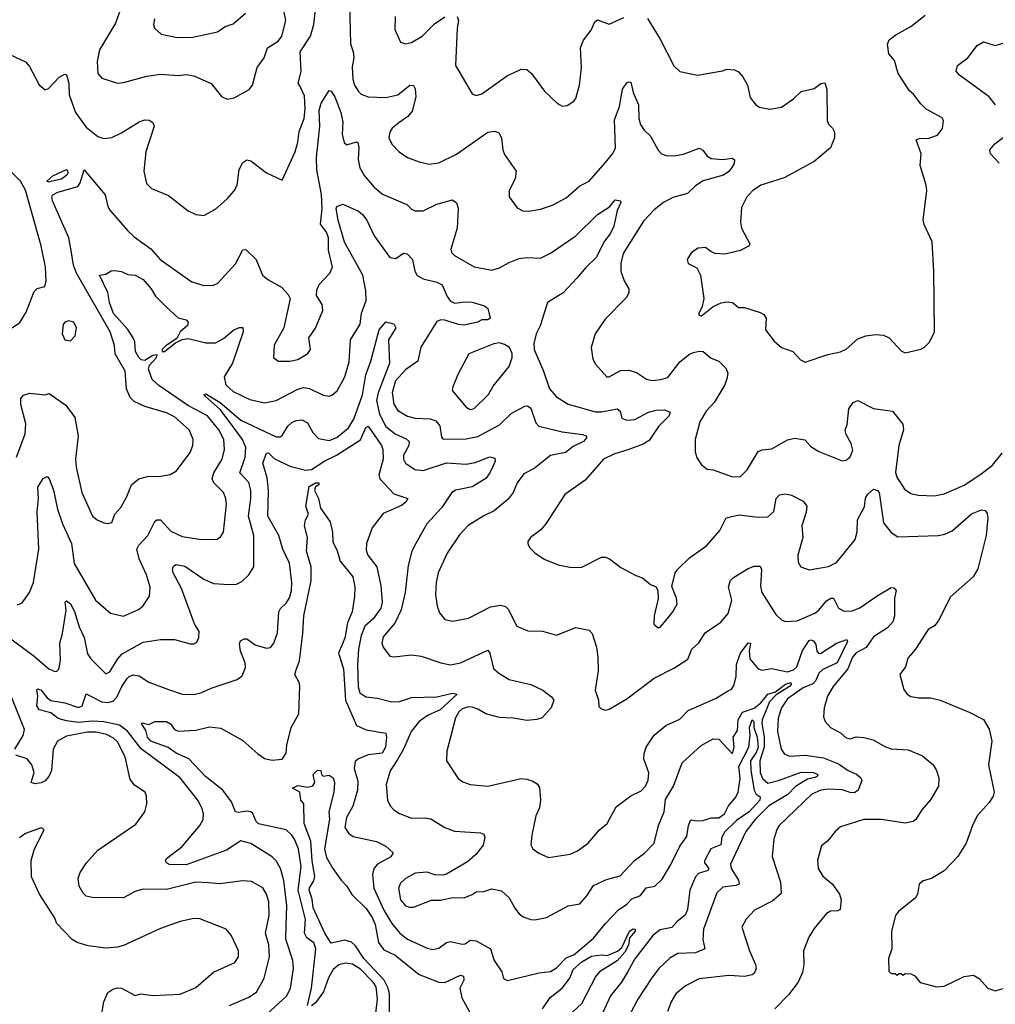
# Model space of a CAD drawing. Extents: x 1245432 to 1420865, y 606325 to 671314.
# Tile 276 of 382: x 1351495 to 1356476, y 654322 to 659349. Entities that reach past the tile are written whole.
import ezdxf

# ---------------------------------------------------------------- set-up
doc = ezdxf.new("R2010")
doc.units = 0

msp = doc.modelspace()

# ---------------------------------------------------------------- linework, layer by layer
at = {"layer": '0CON20XD'}
for points in [[(1351445, 659171.2), (1351525, 659133.1), (1351545, 659110.8), (1351595, 659015.6), (1351625, 658991.4), (1351642.4, 658997.6), (1351696.2, 659055), (1351725, 659071.2), (1351735, 659067.5), (1351745.6, 659025.6), (1351748.3, 658965), (1351779.6, 658875), (1351835, 658800.6), (1351895, 658752.9), (1351925, 658742.9), (1351965, 658747.5), (1352015, 658770.6), (1352105, 658826.7), (1352135, 658836.9), (1352155.7, 658835.7), (1352174.3, 658824.3), (1352181.4, 658805), (1352139.1, 658675), (1352129.4, 658575), (1352143.4, 658513.4), (1352167.9, 658487.9), (1352255, 658452), (1352355, 658373.8), (1352395, 658353.8), (1352435, 658348.8), (1352495, 658381.2), (1352555, 658434.2), (1352590, 658475), (1352605.7, 658505), (1352615.6, 658584.4), (1352635, 658620), (1352655, 658633.3), (1352675, 658628), (1352755, 658567.5), (1352835, 658530), (1352902.2, 658675), (1352916, 658724), (1352922.4, 658777.6), (1352947.5, 658845), (1352952.5, 658895), (1352949.7, 658959.7), (1352925, 659011.9), (1352917.8, 659025), (1352933.1, 659085), (1352927.3, 659185), (1352979.7, 659265), (1352996.3, 659323.7), (1353007.8, 659415)], [(1352021.4, 659435), (1351985, 659330.8), (1351902.1, 659195), (1351890.9, 659135), (1351894.3, 659075), (1351915, 659050), (1351995, 659025.7), (1352025, 659028.6), (1352145, 659060.6)], [(1353179.3, 659435), (1353184.6, 659225), (1353198.5, 659185), (1353200.6, 659155), (1353192.1, 659107.9), (1353196.2, 659045), (1353204.7, 659014.7), (1353225, 658982.5), (1353238.9, 658968.9), (1353275, 658954.6), (1353365, 658951.8), (1353425, 658966.1), (1353487.5, 659015), (1353505, 659013.8), (1353515, 658996.7), (1353518.2, 658955), (1353498.7, 658881.3), (1353476.5, 658855), (1353431.7, 658821.7), (1353396.7, 658795), (1353384.5, 658775), (1353380.6, 658745), (1353395, 658713.3), (1353432, 658675), (1353475.5, 658645.5), (1353535, 658623.1), (1353585, 658612.2), (1353635, 658618.9), (1353725, 658663.1), (1353885, 658775.5), (1353920.3, 658780.3), (1353941.9, 658771.9), (1353954.3, 658745), (1353961.9, 658685), (1353971.1, 658661.1), (1354029.2, 658575), (1354025, 658537.5), (1353993.8, 658475), (1353993.8, 658445), (1354035, 658388), (1354063.7, 658373.7), (1354095, 658371.5), (1354155, 658380.9), (1354215, 658401.9), (1354285, 658438.9), (1354355, 658501.4), (1354402.5, 658525), (1354485, 658618.6), (1354523.7, 658666.4), (1354536.5, 658695), (1354531.7, 658838.3), (1354557.1, 658905), (1354573.3, 658995), (1354595, 659026.7), (1354605, 659032.5), (1354615, 659030), (1354627.6, 658977.6), (1354654.6, 658915), (1354655.4, 658845), (1354665, 658814), (1354683.5, 658785), (1354715.5, 658755), (1354755, 658683.3), (1354771.2, 658665), (1354795.6, 658655.6), (1354835, 658653.8), (1354885, 658662.5), (1354965, 658692.5), (1354982.6, 658682.6), (1355005, 658651.4), (1355025, 658640.6), (1355085, 658635.6), (1355132.3, 658642.3), (1355144.1, 658634.1), (1355142.5, 658615), (1355130.6, 658595), (1355115, 658574.4), (1355088, 658555), (1354985, 658525.6), (1354945, 658500), (1354905, 658461.2), (1354828.9, 658441.1), (1354782.5, 658415), (1354735, 658378.6), (1354679.8, 658320.2), (1354575.4, 658155), (1354563.6, 658105), (1354563.5, 658065), (1354581.8, 658015), (1354604.5, 657975), (1354605.5, 657954.5), (1354591.1, 657928.9), (1354485, 657820), (1354433.3, 657745), (1354412, 657675), (1354422, 657615), (1354435, 657590), (1354492.5, 657525), (1354505, 657526), (1354562.8, 657557.2), (1354605, 657559.6), (1354645, 657547.1), (1354695, 657514.5), (1354725, 657507.5), (1354768.3, 657511.7), (1354805, 657522.9), (1354865, 657602.7), (1354915, 657641.8), (1354935, 657650.4), (1354965, 657656.9), (1354985, 657654.4), (1355025, 657620.5), (1355065, 657606)], [(1352145, 659060.6), (1352215, 659071.5), (1352305, 659064.5), (1352345, 659068.9), (1352385, 659061.9), (1352473, 659023), (1352526.1, 658956.1), (1352554.1, 658944.1), (1352589.5, 658950.5), (1352667.3, 658992.7), (1352684, 659015), (1352708.1, 659105), (1352744.2, 659155), (1352760.6, 659205), (1352815, 659239.2), (1352833.5, 659265), (1352853.5, 659345), (1352841.8, 659405)], [(1352184.1, 659354.1), (1352179.2, 659325), (1352184, 659305), (1352218, 659275), (1352298.5, 659258.5), (1352380, 659260), (1352505, 659287.1), (1352545, 659314.4), (1352585, 659327.5), (1352648.3, 659381.7)], [(1353411.4, 659365), (1353409.7, 659299.7), (1353440, 659235), (1353465, 659226), (1353495, 659232.5), (1353550, 659265), (1353612.6, 659327.4), (1353665, 659362.9)], [(1353729.2, 659365), (1353735.5, 659345.5), (1353728.5, 659305), (1353720, 659115), (1353805, 658971.2), (1353825, 658962.5), (1353855, 658970.6), (1353986.5, 659063.5), (1354017, 659077), (1354055, 659097.1), (1354085, 659094.3), (1354108.6, 659075), (1354173.8, 658983.8), (1354240.3, 658920.3), (1354265, 658906.7), (1354289.5, 658910.5), (1354325, 658932.5), (1354333.9, 658946.1), (1354354, 659015), (1354363, 659103), (1354358.6, 659205), (1354372.9, 659245), (1354413.6, 659296.4), (1354432.1, 659337.9), (1354445, 659347.5), (1354505, 659325.8), (1354580.2, 659359.8)], [(1354700.6, 659355), (1354765, 659248.8), (1354835, 659113.3), (1354865, 659083.8), (1354955, 659066.2), (1355082.7, 659087.3), (1355105, 659095.8), (1355145, 659092.5), (1355165, 659082.5), (1355187.7, 659057.7), (1355211.4, 659015), (1355225, 658952.5), (1355253.3, 658915), (1355272.7, 658902.7), (1355325, 658891.4), (1355385, 658902.9), (1355445, 658944.2), (1355485, 658982), (1355551.7, 658998.3), (1355585, 659023.3), (1355605, 659027.5), (1355616.2, 658995), (1355617.1, 658835), (1355624.2, 658815), (1355645.5, 658795.5), (1355655.8, 658775), (1355654.3, 658745.7), (1355633.8, 658695), (1355552, 658625), (1355398.7, 658541.3), (1355279.2, 658505), (1355237.1, 658475), (1355205, 658441.4), (1355180.2, 658389.8), (1355175.6, 658315), (1355180.6, 658285), (1355222.5, 658205), (1355220, 658195), (1355175, 658171.4), (1355095, 658152.5), (1355045, 658156), (1355023.3, 658165), (1354995.7, 658185.7), (1354958.3, 658181.7), (1354925, 658160), (1354902.5, 658125), (1354907.5, 658105), (1354951.7, 658081.7), (1354971.2, 658045), (1354988.8, 657925), (1354980, 657885), (1354960, 657845), (1354965, 657840), (1354975, 657837.5), (1354985, 657843.3), (1355035.7, 657884.3), (1355076.8, 657903.2), (1355105, 657908.1), (1355134.4, 657904.4), (1355165, 657878.8), (1355195, 657878.8), (1355275, 657853.8), (1355295, 657843.3), (1355306.2, 657825), (1355303.3, 657765), (1355347.2, 657707.2), (1355385, 657675.7), (1355442.5, 657655), (1355482.3, 657612.3), (1355505, 657600), (1355620.3, 657639.7), (1355685, 657652.9), (1355715, 657667.5), (1355775, 657720), (1355815, 657734.3), (1355865, 657741.4), (1355905, 657737.5), (1355933.3, 657725), (1355995, 657657.5), (1356015, 657647.5), (1356095, 657666.7), (1356115, 657676.7), (1356138.3, 657701.7), (1356165.9, 657754.1), (1356162, 658065), (1356153.8, 658215), (1356112.7, 658302.7), (1356107.7, 658327.7), (1356125.6, 658474.4), (1356123.1, 658505), (1356093.1, 658605), (1356097.5, 658665), (1356072.5, 658735), (1356088.3, 658741.7), (1356136.4, 658743.6), (1356180.7, 658759.3), (1356205.8, 658794.2), (1356212, 658835), (1356205, 658848), (1356122.3, 658892.3), (1356095, 658918.8), (1356058.7, 658968.7), (1356037.5, 658985), (1355980, 659075), (1355961.3, 659141.3), (1355932.5, 659175), (1355925.9, 659224.1), (1355934.4, 659245.6), (1355968, 659272), (1356044, 659315), (1356118.3, 659371.7)], [(1356477.1, 658915), (1356444.3, 658955), (1356292.9, 659065), (1356275.7, 659085.7), (1356282.5, 659115), (1356336.1, 659153.9), (1356382.9, 659217.1), (1356415, 659235.8), (1356475, 659218.1), (1356533.8, 659235)], [(1353036.7, 658456.7), (1353011.7, 658581.7), (1353010.7, 658645), (1353027.1, 658805), (1353024.8, 658885.2), (1353035, 658922.9), (1353075, 658987.5), (1353085, 658983.8), (1353104.4, 658955), (1353134.7, 658875), (1353144.5, 658825.5), (1353141.5, 658765), (1353152, 658722), (1353165, 658710.8), (1353215, 658726.2), (1353221.7, 658721.7), (1353226, 658696), (1353222.6, 658635), (1353231.9, 658591.9), (1353253.3, 658553.3), (1353305, 658494.5), (1353348, 658458), (1353471.2, 658405), (1353495, 658382), (1353515, 658372.9), (1353555, 658373.5), (1353625, 658407.1), (1353705, 658429.2), (1353725, 658413.8), (1353733.2, 658386.8), (1353727.9, 658285), (1353697.1, 658177.1), (1353700.2, 658160.2), (1353715.6, 658145), (1353815, 658086.4), (1353905, 658070), (1353945, 658081.5), (1353995, 658110), (1354045, 658129.4), (1354085, 658135.6), (1354155, 658131.9), (1354205, 658156.9), (1354335.3, 658244.7), (1354445, 658354), (1354506.7, 658393.3), (1354535, 658430), (1354562.5, 658425), (1354564, 658415), (1354545.6, 658375), (1354527.8, 658295), (1354510.6, 658255), (1354481.6, 658218.4), (1354438.8, 658135), (1354385, 658084.5), (1354340.4, 658029.6), (1354269.2, 657955), (1354190.4, 657905), (1354153.2, 657786.8), (1354131.9, 657745), (1354120.8, 657695), (1354122, 657665), (1354169.4, 657555), (1354199.6, 657465), (1354235, 657423.5), (1354295, 657386.4), (1354435, 657347.7), (1354465, 657347.2), (1354545, 657362.5), (1354560.8, 657350.8), (1354569.4, 657315), (1354595, 657304), (1354635, 657308.2), (1354705, 657344.7), (1354745, 657355.9), (1354787.5, 657357.5), (1354815.6, 657345.6), (1354810, 657325), (1354757.2, 657272.8), (1354708.9, 657201.1), (1354677.5, 657182.5), (1354605, 657155.3), (1354528.5, 657131.5), (1354475, 657105.8), (1354381.7, 656998.3), (1354278, 656925), (1354182, 656775), (1354155.7, 656744.3), (1354103.3, 656705), (1354090, 656685), (1354090, 656675), (1354097.5, 656655), (1354125, 656626.7), (1354172.5, 656595), (1354245, 656566.2), (1354312.3, 656552.3), (1354365, 656554), (1354465.5, 656604.5), (1354485, 656605.5), (1354506.9, 656596.9), (1354565, 656551.5), (1354640.5, 656510.5), (1354675, 656500), (1354716, 656466), (1354745, 656453.3), (1354753.4, 656433.4), (1354755.5, 656394.5), (1354734, 656305), (1354732.9, 656262.9), (1354755, 656243.3), (1354765, 656246.7), (1354786.8, 656273.2), (1354829.4, 656325), (1354851.9, 656365), (1354848.6, 656395), (1354824, 656455), (1354842.5, 656525), (1354855.6, 656544.4), (1354915, 656600.8), (1355002.9, 656665), (1355069.6, 656740.4), (1355101.9, 656805), (1355168.9, 656821.1), (1355265, 656808.6), (1355315, 656810.8), (1355345, 656838.8), (1355357.8, 656905), (1355375, 656922.9), (1355405, 656927.8), (1355435, 656922.2), (1355495, 656890), (1355513.3, 656865), (1355510.4, 656835), (1355488.2, 656765), (1355493.5, 656705), (1355467.5, 656615), (1355468.8, 656578.8), (1355483.3, 656555), (1355525, 656540), (1355625, 656556.9), (1355665, 656577.8), (1355703.8, 656625), (1355760.4, 656695), (1355770.6, 656735), (1355772.4, 656795), (1355808, 656862), (1355813.1, 656906.9), (1355825, 656926.9), (1355855, 656951.4), (1355875, 656946), (1355882.9, 656935), (1355905, 656780), (1355945, 656731.4), (1355979.1, 656709.1), (1356185, 656715.6), (1356218, 656722), (1356255, 656740), (1356355, 656825.4), (1356405, 656847.1), (1356425, 656843.8), (1356435, 656827.5), (1356437.8, 656805), (1356429.4, 656715), (1356386.4, 656545), (1356362.2, 656505), (1356247.8, 656402.2), (1356185, 656278.8), (1356165.4, 656254.6), (1356132.9, 656235), (1356069.2, 656135), (1356030, 656090), (1356018, 656045), (1355988.8, 656005), (1356008.8, 655928.8), (1356026.7, 655905), (1356045, 655894.2), (1356085, 655886), (1356145.9, 655885.9), (1356194.1, 655874.1), (1356343, 655813), (1356415, 655776.7), (1356445, 655727.5), (1356457.5, 655665), (1356440.8, 655545), (1356470.8, 655405), (1356465.4, 655384.6), (1356445, 655352), (1356384.2, 655285), (1356359.2, 655235), (1356327.5, 655145), (1356285, 655076.2), (1356215, 655003.3), (1356150, 654965), (1356108.3, 654951.7), (1356086.7, 654935), (1356078, 654885), (1356068, 654865), (1355981.2, 654795), (1355966, 654775), (1355946.2, 654695), (1355947.5, 654605), (1355930, 654555), (1355931.7, 654491.7), (1355945, 654480), (1355965, 654480), (1355975, 654470), (1355985, 654480), (1355995, 654480), (1356005, 654470), (1356015, 654480), (1356045, 654477.5), (1356065, 654467.5), (1356093, 654433), (1356175, 654411.2), (1356215, 654414), (1356316.8, 654463.2), (1356365, 654470), (1356395, 654451.2), (1356437.5, 654405), (1356475, 654390), (1356535, 654407.5)], [(1356495, 658616), (1356450.8, 658665), (1356448.6, 658685), (1356474.4, 658715), (1356552.5, 658775)], [(1351443, 657767), (1351496.9, 657803.1), (1351528.6, 657855), (1351568.6, 657961.4), (1351585, 657976.2), (1351623, 657987), (1351631.2, 658015), (1351626.7, 658085), (1351605.4, 658195), (1351525, 658478.8), (1351500, 658525), (1351449.2, 658575)], [(1351478.9, 657115), (1351523.8, 657235), (1351526.2, 657285), (1351500.9, 657385), (1351501.1, 657415), (1351515, 657432.5), (1351547.6, 657442.4), (1351625, 657433.8), (1351645, 657440), (1351731.7, 657381.7), (1351777.2, 657317.2), (1351793.6, 657225), (1351780.5, 657105), (1351783.6, 657065), (1351813.3, 656935), (1351867.5, 656815), (1351891.2, 656795), (1351925, 656780), (1351945, 656776), (1351965, 656781.2), (1351981.9, 656825), (1352012.4, 656857.6), (1352042.7, 656915), (1352066.7, 656975), (1352104, 657005), (1352155, 657017.8), (1352205, 657017.1), (1352263.2, 657026.8), (1352296, 657045), (1352365, 657138.8), (1352380, 657175), (1352381.1, 657205), (1352361.1, 657255), (1352285, 657321.2), (1352245, 657342), (1352133.7, 657373.6), (1352080.2, 657400.2), (1352060.2, 657420.2), (1352040.6, 657465), (1352033.6, 657555), (1351983.1, 657643.1), (1351979.4, 657685), (1351958, 657755), (1351784.8, 658054.8), (1351770.2, 658095), (1351759.6, 658159.6), (1351747, 658235), (1351662.2, 658425), (1351659.4, 658445), (1351665.4, 658455), (1351690.8, 658469.2), (1351792.2, 658497.8), (1351804.7, 658515.3), (1351825, 658583.3), (1351931.4, 658455), (1351944.5, 658395), (1351955, 658376), (1352045, 658273.1), (1352080.1, 658240.1), (1352165, 658178.6), (1352212, 658125), (1352375, 658011.4), (1352435, 657992.5), (1352485, 657994.3), (1352506.6, 658003.4), (1352597.3, 658102.7), (1352635, 658174), (1352650, 658175), (1352702.9, 658125), (1352735, 658044.4), (1352761.9, 658021.9), (1352832.7, 657982.7), (1352866, 657946), (1352876.7, 657925), (1352843.1, 657775), (1352795, 657687.5), (1352791.2, 657625), (1352815, 657606), (1352875, 657605.6), (1352915, 657614.4), (1352966, 657644), (1352980, 657665), (1352971.4, 657725), (1353005, 657774), (1353043.1, 657865), (1353039.2, 657895), (1353010.3, 657940.3), (1353012.1, 657967.9), (1353023.4, 657996.6), (1353078.8, 658055), (1353092.5, 658085), (1353071.7, 658171.7), (1353071.8, 658235), (1353061.5, 658265), (1353030.7, 658305), (1353040.3, 658385), (1353036.7, 658456.7)], [(1351645, 658519.2), (1351633.8, 658525), (1351665, 658551.2), (1351735, 658583.8), (1351738.7, 658578.7), (1351741.1, 658565), (1351735.4, 658555), (1351708.6, 658535), (1351655, 658522.2), (1351645, 658519.2)], [(1351485, 656360.8), (1351508.7, 656371.3), (1351545, 656423.8), (1351565.5, 656475), (1351592.7, 656645), (1351584, 656836), (1351592.2, 656905), (1351588.3, 656961.7), (1351615, 657006.2), (1351635, 657016), (1351645.6, 657005.6), (1351667.3, 656947.3), (1351689.1, 656849.1), (1351713.6, 656775), (1351759.2, 656675), (1351773.3, 656573.3), (1351881.9, 656385), (1351958.9, 656318.9), (1352025, 656303.3), (1352102.1, 656337.9), (1352124.4, 656355), (1352158.9, 656405), (1352161.1, 656451.1), (1352143.4, 656515), (1352105, 656595.7), (1352093.6, 656645), (1352103.8, 656666.2), (1352149.2, 656715), (1352185, 656786.9), (1352195, 656795.6), (1352215, 656795.6), (1352267.7, 656737.7), (1352325, 656710.5), (1352424.2, 656695.8), (1352502.7, 656697.3), (1352521.2, 656708.8), (1352535, 656732.5), (1352551.1, 656875), (1352547.7, 656905), (1352535.3, 656935.3), (1352486.5, 656985), (1352478.8, 657005), (1352486.8, 657035), (1352528.2, 657105), (1352541.3, 657155), (1352537.5, 657205), (1352511.9, 657255), (1352455, 657326.1), (1352357.7, 657377.7), (1352205, 657480.8), (1352172.4, 657512.4), (1352153.5, 657565), (1352158.1, 657585), (1352194.5, 657625), (1352197.4, 657637.4), (1352175.8, 657635), (1352135, 657608.5), (1352115, 657612.9), (1352104.2, 657624.2), (1352086, 657655), (1352082.8, 657705), (1352075.4, 657725.4), (1352047.3, 657767.3), (1351975, 657848.5), (1351954, 657905), (1351945.5, 657955.5), (1351902.5, 658045), (1351935, 658050), (1351963, 658067), (1351981.7, 658068.3), (1352015, 658063.8), (1352048, 658048), (1352085, 658045.2), (1352125, 658022.9), (1352166.1, 657975), (1352187.9, 657937.9), (1352242.4, 657882.4), (1352305, 657827), (1352345, 657816.2), (1352356, 657805), (1352352.5, 657787.5), (1352314.7, 657755), (1352298.1, 657721.9), (1352243.3, 657685), (1352223.2, 657665), (1352222, 657655), (1352235, 657655.6), (1352290, 657700), (1352325, 657715.4), (1352355, 657720.6), (1352445, 657698.6), (1352495, 657698.6), (1352535, 657720.6), (1352588, 657765), (1352617.5, 657777.5), (1352635, 657776.7), (1352635.7, 657755.7), (1352581.2, 657595), (1352540, 657525), (1352547.1, 657485), (1352585, 657450.8), (1352670.1, 657410.1), (1352745, 657392.3), (1352805, 657403.9), (1352915, 657462), (1352945, 657470.7), (1352975, 657466.8), (1353045, 657432.5), (1353075, 657426.9), (1353088.7, 657431.3), (1353115.4, 657454.6), (1353155, 657526.2), (1353177.6, 657602.4), (1353184.6, 657715), (1353233.5, 657795), (1353239.6, 657850.4), (1353263.9, 657915), (1353262.6, 657965), (1353247.7, 658045), (1353153.5, 658213.5), (1353120.4, 658325), (1353110.8, 658385), (1353115, 658396), (1353145, 658406.7), (1353225, 658371.4), (1353245.6, 658355), (1353267.3, 658325), (1353304.4, 658245), (1353385, 658135.7), (1353415, 658130.6), (1353455, 658157.5), (1353474.1, 658154.1), (1353501.2, 658125), (1353512.9, 658065), (1353523.8, 658043.8), (1353555, 658025.5), (1353625, 658009.6), (1353651.9, 657995), (1353677.8, 657935), (1353695, 657912.7), (1353717.5, 657902.5), (1353765, 657909.1), (1353805, 657906.5), (1353868.9, 657888.9)], [(1353868.9, 657888.9), (1353886, 657875), (1353896.7, 657825), (1353885, 657816.7), (1353855, 657815.8), (1353833.3, 657805), (1353765, 657789.6), (1353735, 657792.9), (1353665, 657815.3), (1353645, 657817.2), (1353625, 657808.8), (1353543.4, 657676.6), (1353528.1, 657605), (1353466.9, 657563.1), (1353413.9, 657505), (1353397.1, 657445), (1353405, 657385.7), (1353425, 657352.9), (1353474.4, 657324.4), (1353515, 657314.2), (1353591.1, 657311.1), (1353620.6, 657300.6), (1353640.4, 657275), (1353648.1, 657218.1), (1353655, 657208.8), (1353665, 657207.1), (1353775, 657208.2), (1353835, 657220.4), (1353945, 657279.7), (1354005, 657337.9), (1354073.9, 657376.1), (1354087.4, 657377.4), (1354104.3, 657365), (1354130.8, 657290.8), (1354145, 657274.5), (1354265, 657244.7), (1354371.1, 657231.1), (1354386.2, 657225), (1354390, 657215), (1354372.9, 657195), (1354320.5, 657169.5), (1354281, 657139), (1354205, 657124.2), (1354122.3, 657057.7), (1354069.5, 657030.5), (1354034.5, 656985), (1354014.4, 656935), (1353988.5, 656901.5), (1353918.1, 656841.9), (1353865, 656816.5), (1353785, 656766.5), (1353741, 656719), (1353677.5, 656625), (1353631.5, 656525), (1353620.8, 656475), (1353617.3, 656415), (1353626.7, 656355), (1353638.8, 656321.2), (1353665, 656285.8), (1353705, 656278.1), (1353786.7, 656293.3), (1353899.2, 656350.8), (1353949.5, 656359.5), (1353975, 656353.3), (1353989.2, 656339.2), (1354033.3, 656253.3), (1354089.3, 656229.3), (1354165, 656226.9), (1354235, 656206), (1354334.6, 656245.4), (1354402, 656232), (1354418, 656215), (1354440.6, 656145), (1354447.1, 656095), (1354448.1, 656025), (1354433.3, 655925), (1354450.8, 655875), (1354452, 655842), (1354461.7, 655831.7), (1354485, 655823.3), (1354505, 655828.8), (1354595, 655881.2), (1354735, 655986.5), (1354835, 656038.1), (1354906.1, 656083.9), (1354926.9, 656135), (1354962, 656168), (1354995, 656218.8), (1355075, 656272.5), (1355112, 656318), (1355131.2, 656385), (1355113.1, 656453.1), (1355124.5, 656485), (1355139.3, 656500.7), (1355215, 656547.7), (1355245, 656558.9), (1355275, 656558.8), (1355282.6, 656542.6), (1355276.7, 656456.7), (1355284.6, 656425), (1355355, 656312.9), (1355385, 656285.7), (1355405, 656277.1), (1355465, 656279.4), (1355555, 656319.2), (1355575.7, 656334.3), (1355615, 656381.9), (1355635.8, 656395.8), (1355650, 656395), (1355675, 656343.8), (1355705, 656329.2), (1355745, 656330.8), (1355785, 656345.6), (1355872.2, 656407.8), (1355945, 656449.2), (1355958.6, 656448.6), (1355970, 656435), (1355961.4, 656395), (1355961.2, 656305), (1355952.4, 656275), (1355925.5, 656244.5), (1355855, 656198.2), (1355816.2, 656143.9), (1355765, 656116), (1355746.2, 656095), (1355723.5, 656035), (1355647.5, 655945), (1355619.2, 655895), (1355602.9, 655835), (1355598.8, 655788.8), (1355608, 655765), (1355634.5, 655734.5), (1355685, 655708.1), (1355715, 655682.7), (1355735, 655677.8), (1355765, 655686.7), (1355805, 655684.4), (1355852, 655672), (1355915, 655635.7), (1355945, 655627.1), (1356030.3, 655620.3), (1356105, 655591.1), (1356159.4, 655545), (1356176.5, 655515), (1356187.6, 655477.6), (1356185.4, 655435), (1356144.7, 655365.3), (1356100.6, 655315), (1356070, 655265), (1356056.7, 655255), (1356015, 655246.7), (1355895, 655265.5), (1355805, 655265.5), (1355685, 655227.5), (1355658, 655205), (1355619.2, 655155), (1355588.9, 655131.1), (1355567.6, 655057.6), (1355571.8, 655015), (1355596.3, 654976.4), (1355645, 654934.6), (1355680.7, 654885), (1355689.6, 654855), (1355683.5, 654806.5), (1355671.5, 654798.5), (1355635, 654797.2), (1355614.4, 654785.6), (1355551.1, 654708.9), (1355524.2, 654665), (1355497.1, 654595), (1355498.6, 654525), (1355491.4, 654485), (1355470, 654435), (1355420.2, 654369.8), (1355351.1, 654298.9)], [(1351425, 656206.9), (1351569.5, 656099.5), (1351644.4, 656035), (1351675, 656021.9), (1351685, 656022.5), (1351695, 656033.3), (1351703.4, 656076.6), (1351700, 656165), (1351714.5, 656215), (1351732.9, 656335), (1351727.5, 656375), (1351735, 656382.5), (1351755, 656366.7), (1351775, 656328), (1351799.7, 656249.7), (1351825.3, 656195), (1351841.7, 656111.7), (1351858.2, 656085), (1351935, 656009.4), (1351955, 656019.2), (1351995.3, 656084.7), (1352019.2, 656110.8), (1352125, 656170.5), (1352214.3, 656184.3), (1352285, 656184.2), (1352365, 656162.9), (1352385, 656162), (1352399.1, 656170.9), (1352409.2, 656195), (1352411.4, 656225), (1352388.1, 656265), (1352320.9, 656445), (1352278.6, 656525), (1352275.8, 656544.2), (1352280.9, 656559.1), (1352295, 656567.1), (1352339.2, 656559.2), (1352435, 656491.8), (1352485, 656471.1), (1352565, 656465.6), (1352603, 656467), (1352629.8, 656480.2), (1352664.6, 656515.4), (1352690.5, 656555), (1352690.6, 656715), (1352664.2, 656815), (1352676.2, 656903.8), (1352675.2, 656945.2), (1352665, 656985.6), (1352620, 657035), (1352646.3, 657115), (1352650, 657165), (1352632.8, 657205), (1352562.2, 657302.2), (1352519.6, 657359.6), (1352444, 657425), (1352437.5, 657435), (1352445, 657438), (1352518.9, 657395), (1352625, 657304.3), (1352805, 657218.9), (1352825, 657219.6), (1352835, 657226.5), (1352865, 657274.4), (1352885, 657292.2), (1352907.2, 657302.8), (1352935, 657305.6), (1352965, 657290), (1352991.1, 657241.1), (1353021.1, 657211.1), (1353075, 657200.3), (1353114.5, 657215), (1353174.7, 657265), (1353201.4, 657308.6), (1353245, 657434.4), (1353262.1, 657535), (1353288.8, 657605), (1353330.4, 657765), (1353365, 657806), (1353405, 657795.8), (1353415.5, 657775.5), (1353378.6, 657715), (1353383.5, 657595), (1353324.7, 657444.7), (1353317, 657405), (1353331.5, 657335), (1353365, 657271.8), (1353412.7, 657235), (1353469, 657209), (1353483.8, 657195), (1353482.1, 657175), (1353454.5, 657125), (1353455.6, 657105), (1353465.7, 657085), (1353512.9, 657052.9), (1353555, 657047.2), (1353675, 657086.8), (1353775, 657079.1), (1353821.2, 657088.8), (1353895, 657117.1), (1353920.7, 657110.7), (1353922, 657095), (1353914.3, 657075), (1353896.2, 657035), (1353875, 657007.3), (1353805.7, 656964.3), (1353747.4, 656952.6), (1353722.4, 656947.6), (1353701.4, 656935), (1353650.9, 656859.1), (1353574.5, 656775), (1353516.9, 656675), (1353497.8, 656635), (1353478.3, 656561.7), (1353463.8, 656425), (1353443.6, 656336.4), (1353411.3, 656268.7), (1353351.5, 656198.5), (1353343.8, 656165), (1353351.1, 656145), (1353385, 656099.2), (1353405, 656095.6), (1353495, 656105.4), (1353545, 656100), (1353645, 656065.6), (1353694.3, 656055.7), (1353745, 656064.6), (1353885, 656129.2), (1353895.4, 656115.4), (1353915, 656036.7), (1353942, 656012), (1353995, 655979.4), (1354105, 655954.4), (1354165.5, 655925.5), (1354210.9, 655890.9), (1354222, 655875), (1354207.8, 655835), (1354163.1, 655785), (1354135, 655775.3), (1354085, 655770.6), (1354015, 655782.9), (1353945, 655786.1), (1353875, 655804.6), (1353835, 655829.1), (1353805, 655839.4), (1353785, 655840.3), (1353755, 655830.4), (1353737.5, 655815), (1353720, 655785), (1353676, 655615), (1353673.8, 655565), (1353733.3, 655475), (1353757.3, 655457.3), (1353794.4, 655444.4), (1353885, 655435.6), (1354055.9, 655474.1), (1354085, 655472), (1354115, 655461.2), (1354137, 655447), (1354148.7, 655428.7), (1354154.3, 655365), (1354149.4, 655325), (1354130.5, 655285), (1354109.2, 655185), (1354104.1, 655135.9), (1354115, 655116.2), (1354145, 655093.3), (1354195, 655072), (1354305, 655088.6), (1354343.8, 655105), (1354398, 655145), (1354455, 655213.3), (1354493.8, 655245), (1354540.2, 655329.8), (1354615, 655385.7), (1354668.7, 655411.3), (1354690, 655435), (1354703, 655467), (1354706.9, 655503.1), (1354681.4, 655575), (1354682.7, 655602.7), (1354693.1, 655635), (1354733.8, 655696.2), (1354793.8, 655746.2), (1354865, 655778.1), (1354908.3, 655821.7), (1355047.2, 655882.8), (1355108.7, 655921.3), (1355128.8, 655931.2), (1355141.2, 655948.8), (1355153.2, 655995), (1355155, 656058), (1355175.6, 656115), (1355215, 656168), (1355225.7, 656165), (1355220, 656125), (1355223.3, 656085), (1355265, 656034.3), (1355285, 656027.1), (1355335, 656036.7), (1355415, 656018.6), (1355445, 656029.2), (1355462, 656045), (1355492.3, 656127.7), (1355525, 656178.9), (1355535, 656182.9), (1355548.5, 656178.5), (1355559.2, 656159.2), (1355565, 656124.5), (1355574, 656114), (1355583.6, 656113.6), (1355665.9, 656165), (1355718, 656185), (1355721.1, 656175), (1355669.3, 656065), (1355595, 656032.1), (1355575, 656012.2), (1355560.1, 655975), (1355545, 655958), (1355495, 655937.2), (1355415, 655881.3), (1355384.2, 655835.8), (1355367.7, 655782.3), (1355364.6, 655715), (1355383.1, 655625), (1355399.3, 655599.3), (1355425, 655588.8), (1355505, 655594.7), (1355599.7, 655579.7), (1355675, 655550), (1355725.6, 655515), (1355767.2, 655497.2), (1355788.8, 655478.8), (1355794.6, 655464.6), (1355776.5, 655415), (1355757.6, 655402.4), (1355735, 655403.3), (1355695, 655417), (1355625, 655420.6), (1355585, 655414.7), (1355539.2, 655395), (1355372.9, 655235), (1355360.6, 655215), (1355345.5, 655165), (1355336.4, 655076.4), (1355379.1, 654945), (1355382.3, 654887.7), (1355339.7, 654850.3), (1355246.9, 654803.1), (1355204.1, 654755.9), (1355182.7, 654715), (1355221.1, 654595), (1355252.2, 654525), (1355254.4, 654505), (1355245, 654480), (1355235, 654472.2), (1355195, 654463.2), (1355115, 654469.6), (1354965, 654452.3), (1354894.3, 654415.7), (1354845.5, 654375), (1354821.2, 654335), (1354802.9, 654285)], [(1351755, 657710), (1351779.2, 657735), (1351785.7, 657775), (1351771.2, 657805), (1351745, 657812), (1351726, 657804), (1351718, 657792), (1351711.9, 657745), (1351725, 657714), (1351755, 657710)], [(1353795, 657359.4), (1353815, 657363.1), (1353888.2, 657435), (1353912.1, 657477.9), (1353995, 657578.8), (1354010, 657625), (1354009.2, 657645), (1353996, 657675), (1353970.9, 657690.9), (1353945, 657698.9), (1353915.9, 657694.1), (1353787.5, 657642.5), (1353732.4, 657537.6), (1353706, 657475), (1353704, 657455), (1353775, 657370), (1353795, 657359.4)], [(1355065, 657606), (1355100, 657570), (1355110, 657545), (1355105.6, 657515), (1355094.4, 657485), (1355041.1, 657395), (1354999.4, 657350.6), (1354966.9, 657295), (1354944.3, 657205), (1354944, 657145), (1354951.2, 657115), (1354976.1, 657076.1), (1355005, 657053.3), (1355035, 657051.2), (1355135, 657015.8), (1355175, 657017.5), (1355209.8, 657050.2), (1355266.2, 657145), (1355285, 657153.1), (1355335, 657158.5), (1355415, 657203.3), (1355453, 657213), (1355503.2, 657203.2), (1355535, 657169.2), (1355575, 657144.3), (1355695, 657096.7), (1355715, 657100), (1355735, 657117.5), (1355749.5, 657150.5), (1355740, 657185), (1355712.5, 657235), (1355710, 657255), (1355719.4, 657280.6), (1355728.3, 657361.7), (1355750, 657395), (1355775, 657404.2), (1355855, 657363.3), (1355950.6, 657350.6), (1356003.7, 657283.7), (1356007.8, 657255), (1355982.9, 657175), (1355967.2, 657037.2), (1355974.1, 657014.1), (1356012, 656952), (1356045, 656930), (1356082.1, 656922.1), (1356165, 656918.2), (1356215, 656927.5), (1356316.9, 656973.1), (1356402.2, 657027.8), (1356462, 657075), (1356511.2, 657135)], [(1352737.3, 654252.7), (1352860, 654365), (1352878.5, 654405), (1352893.8, 654505), (1352890, 654545), (1352854.2, 654655), (1352856, 654724), (1352858.7, 654825), (1352844.4, 654954.4), (1352826.7, 655015), (1352804, 655054), (1352784.3, 655075), (1352675, 655143.3), (1352625, 655156.7), (1352551, 655109), (1352345, 655034.8), (1352260, 655035), (1352244, 655045), (1352240, 655055), (1352244.5, 655065.5), (1352325, 655128), (1352415.7, 655235), (1352431.9, 655265), (1352433.1, 655295), (1352425.6, 655325), (1352404.1, 655364.1), (1352315, 655477.7), (1352175, 655582.1), (1352115, 655626.9), (1352045, 655715.7), (1352005, 655747), (1351925.2, 655764.8), (1351865, 655767.3), (1351795, 655760.5), (1351735, 655769.8), (1351691.2, 655781.2), (1351655, 655810.9), (1351595, 655825.4), (1351582.4, 655845), (1351587.6, 655895), (1351582.3, 655927.7), (1351588, 655932), (1351605, 655926.1), (1351635.8, 655885.8), (1351653.7, 655873.7), (1351725, 655861.4), (1351795, 655836.8), (1351815, 655845.6), (1351835, 655907.5), (1351915, 655866.9), (1351946.8, 655863.2), (1351975, 655872), (1351990.5, 655889.5), (1352016.1, 655945), (1352043.7, 655985), (1352055, 655996.4), (1352075, 656003.4), (1352105, 655998.5), (1352155, 655967.3), (1352255, 655928.8), (1352325, 655904.6), (1352385, 655904.5), (1352425, 655913.1), (1352473.6, 655936.4), (1352605, 655980), (1352631.7, 655998.3), (1352648.8, 656041.2), (1352645.6, 656065), (1352621.8, 656125), (1352617.6, 656162.4), (1352622.4, 656177.6), (1352642.1, 656187.9), (1352655, 656187.1), (1352697.3, 656157.3), (1352755, 656139.5), (1352776.4, 656143.6), (1352793.1, 656165), (1352810.7, 656219.3), (1352818.2, 656325), (1352826.7, 656343.3), (1352855, 656369.4), (1352872.4, 656397.6), (1352882.7, 656435), (1352884.7, 656475), (1352872.5, 656575), (1352838.5, 656645), (1352818, 656715), (1352762.5, 656815), (1352764.8, 656945), (1352759.6, 657010.4), (1352736.5, 657085), (1352755, 657135.5), (1352765, 657138), (1352795, 657109.2), (1352875, 657069.7), (1352955, 657049), (1352985, 657051.7), (1353053, 657097), (1353112.7, 657125), (1353235, 657204.5), (1353263.1, 657266.9), (1353275, 657273.8), (1353341.6, 657175), (1353349.2, 657155), (1353351.2, 657105), (1353329.4, 657025), (1353334.6, 657005), (1353405, 656928.1), (1353476.2, 656905), (1353466.2, 656885), (1353445, 656868.7), (1353351.5, 656828.5), (1353294.3, 656755), (1353266.7, 656675), (1353265, 656640), (1353273.1, 656615), (1353319.2, 656555), (1353338.8, 656458.8), (1353346.5, 656375), (1353339.7, 656345), (1353299.6, 656290.4), (1353257.4, 656252.6), (1353238.4, 656205), (1353224.3, 656135), (1353219.4, 656055), (1353222.9, 655942.9), (1353231.9, 655911.9), (1353261.9, 655891.9), (1353322.5, 655885), (1353395.6, 655865.6), (1353435, 655868.5), (1353495, 655889.1), (1353625, 655892.4), (1353705, 655910), (1353728.8, 655905), (1353641.6, 655825), (1353581.3, 655798.7), (1353533.9, 655765), (1353494.2, 655715), (1353455.2, 655624.8), (1353421.6, 655568.4), (1353386.1, 655513.9), (1353366.7, 655445), (1353373.1, 655365), (1353387.1, 655335), (1353404.6, 655314.6), (1353435, 655295.6), (1353495, 655272.5), (1353565, 655274.4), (1353595, 655268.1), (1353666.2, 655225), (1353715.5, 655205.5), (1353848.1, 655198.1), (1353865, 655190), (1353870.8, 655175), (1353861.9, 655135), (1353824, 655086), (1353781.2, 655048.8), (1353675, 654986), (1353655, 654980.8), (1353615, 654982.9), (1353575, 654995.7), (1353515, 654990.9), (1353465.2, 654964.8), (1353439.9, 654940.1), (1353428.5, 654915), (1353440, 654855), (1353465.7, 654825), (1353485, 654817.5), (1353505, 654818.2), (1353597, 654853), (1353645, 654854.3), (1353705, 654866.9), (1353765, 654865.8), (1353805, 654882.5), (1353825, 654895.8), (1353865, 654897.5), (1353905, 654911.4), (1353955, 654900.8), (1353995, 654865.8), (1354022.4, 654812.4), (1354045, 654784), (1354065, 654768), (1354104.2, 654754.2), (1354125, 654752.5), (1354185, 654765.6), (1354295.5, 654824.5), (1354354.6, 654835.4), (1354391.1, 654875), (1354425, 654928.1), (1354491.3, 654958.7), (1354561.5, 654978.5), (1354634, 655056), (1354685, 655094), (1354735, 655143.8), (1354756.1, 655235), (1354784.7, 655305), (1354792.8, 655367.2), (1354832.4, 655435), (1354878.1, 655555), (1354975, 655643.1), (1355035, 655677.5), (1355065, 655676.2), (1355135, 655600), (1355143.1, 655636.9), (1355138.4, 655685), (1355160.2, 655719.8), (1355162.7, 655775), (1355185, 655812.7), (1355245, 655834.7), (1355278.9, 655861.1), (1355314.3, 655905.7), (1355353.3, 655916.7), (1355405, 655956.8), (1355432.5, 655965), (1355434.4, 655955), (1355425, 655943.8), (1355357.7, 655902.3), (1355323.9, 655866.1), (1355286.4, 655775), (1355283.3, 655755), (1355296.8, 655686.8), (1355296.4, 655635), (1355273.6, 655565), (1355274.9, 655505), (1355288, 655475), (1355315, 655451.1), (1355375, 655466.6), (1355485, 655507.8), (1355547.5, 655505), (1355569.5, 655495), (1355566.2, 655485), (1355555, 655479.7), (1355518, 655472), (1355456.5, 655433.5), (1355417.5, 655392.5), (1355320, 655335), (1355250.4, 655265), (1355201.9, 655205), (1355123.4, 655036.6), (1355126.9, 655015), (1355165.4, 654955), (1355168.1, 654935), (1355152, 654928), (1355085, 654920.4), (1355055, 654890.8), (1354986.8, 654705), (1354983.5, 654653.5), (1354992.9, 654605), (1354945, 654584.3), (1354855, 654580.9), (1354815, 654558.1), (1354758.9, 654505), (1354722.6, 654457.4), (1354651.9, 654348.1), (1354613.6, 654276.4)], [(1352964.4, 654315), (1352984.4, 654405), (1353007.5, 654605), (1352997.1, 654635), (1352962.1, 654662.1), (1352948.9, 654685), (1352954, 654755), (1352917, 654905), (1352933, 655025), (1352918.4, 655115), (1352899.1, 655165), (1352885, 655186.2), (1352855, 655212.7), (1352715, 655243.3), (1352702.9, 655255), (1352685.7, 655295.7), (1352674.8, 655304.8), (1352655, 655307.8), (1352610.8, 655300.8), (1352597.5, 655305), (1352576.2, 655355), (1352531.8, 655415), (1352443.2, 655485), (1352359.2, 655575), (1352294.9, 655604.9), (1352253.9, 655633.9), (1352164.3, 655665), (1352148.4, 655685), (1352139.5, 655719.5), (1352118, 655755), (1352121.1, 655758.9), (1352155, 655750.8), (1352185, 655765.7), (1352245, 655765.8), (1352265, 655754), (1352286, 655725), (1352305, 655715.7), (1352395, 655721.4), (1352465, 655738.1), (1352521.9, 655731.9), (1352635, 655668.1), (1352710.5, 655600.5), (1352745, 655577.7), (1352785, 655567.7), (1352835, 655573.1), (1352855, 655603.3), (1352858.8, 655645), (1352881.8, 655735), (1352920.3, 655805), (1352925.4, 655945.4), (1352922.2, 655965), (1352900.8, 656005), (1352904.3, 656025), (1352923.8, 656076.2), (1352941.4, 656215), (1352945.4, 656305), (1352984.1, 656485.9), (1352983.1, 656555), (1352960, 656635), (1352964.2, 656705), (1352949.6, 656765), (1352954.7, 656795.3), (1352969.5, 656825), (1352956.2, 656865), (1352973.1, 656965), (1353005, 656984.2), (1353022.5, 656985), (1353023.3, 656975), (1353005.4, 656964.6), (1353000.4, 656945), (1353020, 656905), (1353030.6, 656855), (1353080, 656785), (1353093.1, 656733.1), (1353093.6, 656683.6), (1353116.4, 656636.4), (1353131.8, 656585), (1353195.3, 656505), (1353206.1, 656453.9), (1353205.4, 656404.6), (1353192.5, 656325), (1353169.6, 656270.4), (1353155, 656190.8), (1353122.5, 656115), (1353148.3, 656035), (1353158, 655875), (1353215.6, 655745), (1353263.6, 655723.6), (1353365, 655706.2), (1353368.4, 655685), (1353363.4, 655635), (1353345.1, 655604.9), (1353275, 655595.1), (1353224.4, 655575), (1353208.8, 655561.2), (1353203.6, 655525), (1353220.9, 655460.9), (1353219.7, 655415), (1353196.6, 655333.4), (1353164.2, 655275), (1353155.6, 655225), (1353173.3, 655195), (1353198.3, 655178.3), (1353317.1, 655152.9), (1353365, 655128.6), (1353402, 655095), (1353390, 655075), (1353322.1, 655037.9), (1353304.1, 655015.9), (1353297.3, 654985), (1353303.1, 654915), (1353355, 654802.9), (1353394.5, 654734.5), (1353435.5, 654685), (1353475, 654653.8), (1353575, 654608.5), (1353605, 654601.8), (1353635, 654607.8), (1353675, 654636.7), (1353695, 654643.3), (1353755, 654628.9), (1353768.8, 654631.2), (1353795, 654648.9), (1353825, 654645.5), (1353899.2, 654605), (1353917.3, 654545), (1353957.4, 654487.4), (1353965, 654454), (1353985, 654443.3), (1354147.9, 654482.1), (1354205, 654489.1), (1354235, 654507.5), (1354285, 654559.3), (1354324.7, 654575.3), (1354425, 654658.8), (1354485.4, 654735), (1354551.9, 654805), (1354595, 654833.6), (1354619.7, 654860.3), (1354665, 654876.8), (1354694, 654916), (1354737.8, 654925), (1354775, 654960), (1354820, 655035), (1354865, 655129.2), (1354900.6, 655179.4), (1354909.7, 655235), (1354920, 655260), (1354925, 655264.3), (1354948.5, 655258.5), (1354985, 655260.9), (1355025, 655274.8), (1355065, 655274.1), (1355093.7, 655295), (1355114, 655335), (1355151.1, 655378.9), (1355163.5, 655405), (1355173.2, 655475), (1355166.5, 655536.5), (1355218.1, 655635), (1355224.8, 655695.2), (1355221.4, 655735), (1355234.9, 655775.1), (1355243.1, 655765), (1355243.2, 655735), (1355261, 655685), (1355264.8, 655635), (1355255, 655607.3), (1355226, 655565), (1355228.7, 655515), (1355245.4, 655415), (1355254.5, 655395), (1355275, 655382), (1355274.1, 655365), (1355219.2, 655305), (1355155, 655260.2), (1355095, 655202.5), (1355080.4, 655175), (1355074.1, 655135.9), (1355023.8, 655115), (1354991.8, 655055), (1354991.8, 655045), (1355014.2, 655015), (1355008, 655005), (1354960.8, 654989.2), (1354945, 654972.9), (1354916.2, 654905), (1354905, 654806.7), (1354892.6, 654777.4), (1354851.9, 654745), (1354825, 654714.4), (1354765, 654701.4), (1354728.9, 654675), (1354635, 654553.8), (1354600.6, 654489.4), (1354567.4, 654435), (1354512, 654365), (1354462.7, 654257.3)], [(1351470, 655625), (1351513.6, 655695), (1351519.5, 655725), (1351452.5, 655895)], [(1352565.8, 654315), (1352665, 654358.5), (1352705, 654384.5), (1352743.9, 654456.1), (1352770.5, 654565), (1352767, 654625), (1352750.3, 654685), (1352769.2, 654775), (1352767.1, 654845), (1352755, 654884.2), (1352736.8, 654916.8), (1352678.5, 654948.5), (1352635, 654953.1), (1352515, 654936.7), (1352461.7, 654941.7), (1352395, 654945.2), (1352245, 654908.7), (1352125, 654910), (1352085, 654897.5), (1352025, 654865.5), (1351865, 654867.1), (1351835, 654874.2), (1351818.7, 654888.7), (1351798.6, 654925), (1351794.2, 654965), (1351804.4, 654995), (1351835.7, 655045), (1351895, 655108.5), (1352089.1, 655240.9), (1352135, 655303.8), (1352144.2, 655345), (1352142.9, 655385), (1352135.7, 655405), (1352081.2, 655441.2), (1352059.8, 655469.8), (1352033.1, 655585), (1351995, 655661.5), (1351975, 655680.3), (1351939.1, 655699.1), (1351885, 655712), (1351841.8, 655711.8), (1351735, 655691.2), (1351687.7, 655665), (1351666.8, 655625), (1351657.5, 655515), (1351644.6, 655485), (1351625, 655462.3), (1351605, 655452.3), (1351575, 655446.9), (1351554.2, 655454.2), (1351568.5, 655505), (1351556.5, 655545), (1351534.2, 655575), (1351475, 655594.4)], [(1353383.3, 654275), (1353383.6, 654375), (1353376.7, 654405), (1353356.4, 654445), (1353252.3, 654555), (1353209.6, 654619.6), (1353189.6, 654639.6), (1353155, 654649.8), (1353086.2, 654633.8), (1353055, 654680.9), (1352994.1, 654815), (1352988.2, 654858.2), (1352973.4, 654905), (1352975, 654917.1), (1352997.8, 654952.2), (1353001.6, 654975), (1352988, 655055), (1352981.2, 655155), (1352947.5, 655245), (1352946.7, 655345), (1352930, 655365), (1352925.5, 655405.5), (1352887.5, 655425), (1352915, 655438.7), (1352965, 655430.8), (1352992.3, 655437.7), (1353002, 655455), (1352993.3, 655495), (1353015, 655517.1), (1353033.3, 655515), (1353036.7, 655495), (1353045, 655486.7), (1353075, 655492.5), (1353095, 655478), (1353102.2, 655455), (1353099.2, 655405), (1353074.3, 655305), (1353076.6, 655266.6), (1353050.8, 655115), (1353062, 655072), (1353093.3, 655015), (1353135.7, 654955), (1353165, 654925.6), (1353191.8, 654881.8), (1353265, 654810.8), (1353295, 654765.4), (1353309.6, 654729.6), (1353326.9, 654636.9), (1353355, 654599.6), (1353412.1, 654572.1), (1353534.2, 654474.2), (1353635, 654434.3), (1353665, 654433.1), (1353745, 654470), (1353761.1, 654465), (1353762.9, 654445), (1353742.4, 654405), (1353752.1, 654355), (1353829.2, 654215)], [(1351914, 654275), (1351924.3, 654335), (1351945, 654382.5), (1351970.5, 654399.5), (1351995, 654406.2), (1352015, 654403.8), (1352085, 654366.7), (1352113.9, 654376.1), (1352175, 654366.5), (1352314.5, 654374.5), (1352395, 654407.1), (1352484.7, 654485.3), (1352594.3, 654535.7), (1352612, 654565), (1352612.9, 654595), (1352574.3, 654675), (1352548.8, 654705), (1352415, 654757.9), (1352385, 654759.7), (1352315, 654745.3), (1352215, 654709.2), (1352025, 654621.9), (1351995, 654614.4), (1351935, 654608.6), (1351845, 654620), (1351788, 654638), (1351762.5, 654652.5), (1351685.7, 654735), (1351672.5, 654765), (1351595.7, 654885), (1351555, 654972.5), (1351553.9, 655056.1), (1351571.2, 655115), (1351606.7, 655185), (1351620, 655215), (1351605, 655222.5), (1351525, 655193.3), (1351495, 655172)], [(1354165, 654298.4), (1354203.3, 654356.7), (1354265.4, 654404.6), (1354303.7, 654455), (1354321, 654499), (1354365, 654539.4), (1354415, 654567.6), (1354464.8, 654574.8), (1354495, 654570.3), (1354546.6, 654593.4), (1354568.8, 654611.2), (1354608.2, 654695), (1354627.5, 654707.5), (1354638.1, 654705), (1354636.9, 654695), (1354608.9, 654661.1), (1354603.1, 654623.1), (1354585, 654587.5), (1354545, 654543.3), (1354455, 654487.5), (1354436.9, 654465), (1354363.5, 654325), (1354299.4, 654265)], [(1353312.2, 654262.2), (1353322.5, 654347.5), (1353315, 654410.5), (1353300, 654435), (1353235, 654500.7), (1353195, 654527.1), (1353158.5, 654531.5), (1353125, 654523.5), (1353095, 654500.4), (1353072.4, 654457.6), (1353046, 654385), (1353005, 654328.9), (1352985, 654313.9)]]:
    msp.add_lwpolyline(points, dxfattribs=at)

doc.saveas('drawing.dxf')
